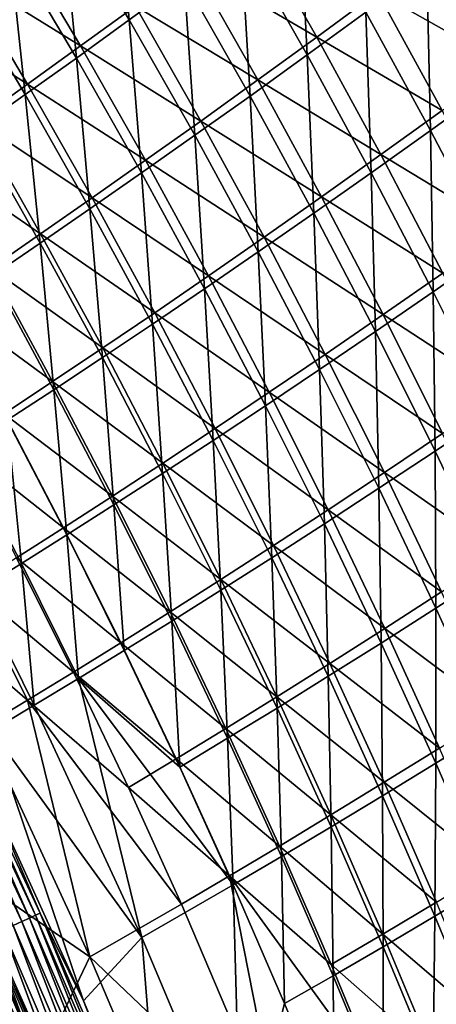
# Model space of a CAD drawing. Header units: metres. Extents: x 0 to 1400, y -1400 to 0.
# Tile 301 of 338: x 1233 to 1255, y -340 to -287. Entities that reach past the tile are written whole.
import ezdxf

# ---------------------------------------------------------------- set-up
doc = ezdxf.new("R2010")
doc.units = ezdxf.units.M

msp = doc.modelspace()

# ---------------------------------------------------------------- linework, layer by layer
at = {"layer": 'None'}
for points in [[(1237.819336, -278.995941, -200.018143), (1238.529663, -287.330719, -227.972229), (1234.887207, -281.182037, -227.969025)], [(1238.529663, -287.330719, -227.972229), (1237.819336, -278.995941, -200.018143), (1241.483398, -285.179718, -200.021164)], [(1247.688843, -280.589996, -144.179916), (1248.109741, -289.217896, -172.092575), (1244.536011, -282.933563, -172.089645)], [(1247.688843, -280.589996, -144.179916), (1251.285522, -286.908936, -144.182495), (1248.109741, -289.217896, -172.092575)], [(1234.887207, -281.182037, -227.969025), (1235.67334, -289.388885, -255.940521), (1232.052124, -283.275177, -255.937256)], [(1234.887207, -281.182037, -227.969025), (1238.529663, -287.330719, -227.972229), (1235.67334, -289.388885, -255.940521)], [(1241.912109, -284.336975, -171.667236), (1248.634888, -288.254761, -143.747116), (1245.066895, -281.993011, -143.744049)], [(1245.066895, -281.993011, -143.744049), (1248.634888, -288.254761, -143.747116), (1251.915771, -285.845367, -115.848534)], [(1257.946045, -281.987244, -88.444565), (1258.071167, -290.916046, -116.29966), (1254.564087, -284.499451, -116.297417)], [(1235.902832, -288.735718, -227.575439), (1232.290405, -282.642426, -227.571655), (1229.454102, -284.736572, -255.551987)], [(1232.290405, -282.642426, -227.571655), (1235.902832, -288.735718, -227.575439), (1238.85791, -286.583801, -199.611725)], [(1244.536011, -282.933563, -172.089645), (1245.035156, -291.428864, -200.024384), (1241.483398, -285.179718, -200.021164)], [(1244.536011, -282.933563, -172.089645), (1248.109741, -289.217896, -172.092575), (1245.035156, -291.428864, -200.024384)], [(1232.052124, -283.275177, -255.937256), (1232.91333, -291.356506, -283.923462), (1229.312744, -285.277344, -283.920227)], [(1232.052124, -283.275177, -255.937256), (1235.67334, -289.388885, -255.940521), (1232.91333, -291.356506, -283.923462)], [(1258.805664, -289.724304, -87.984688), (1255.300293, -283.334076, -87.98288), (1251.915771, -285.845367, -115.848534)], [(1245.457153, -290.564117, -171.670731), (1241.912109, -284.336975, -171.667236), (1238.85791, -286.583801, -199.611725)], [(1248.634888, -288.254761, -143.747116), (1241.912109, -284.336975, -171.667236), (1245.457153, -290.564117, -171.670731)], [(1254.768677, -293.291565, -144.185211), (1251.285522, -286.908936, -144.182495), (1254.564087, -284.499451, -116.297417)], [(1254.564087, -284.499451, -116.297417), (1258.071167, -290.916046, -116.29966), (1254.768677, -293.291565, -144.185211)], [(1233.04541, -290.794922, -255.555817), (1229.454102, -284.736572, -255.551987), (1226.713745, -286.739746, -283.546234)], [(1235.902832, -288.735718, -227.575439), (1229.454102, -284.736572, -255.551987), (1233.04541, -290.794922, -255.555817)], [(1242.060181, -293.544525, -227.975616), (1238.529663, -287.330719, -227.972229), (1241.483398, -285.179718, -200.021164)], [(1241.483398, -285.179718, -200.021164), (1245.035156, -291.428864, -200.024384), (1242.060181, -293.544525, -227.975616)], [(1229.312744, -285.277344, -283.920227), (1232.91333, -291.356506, -283.923462), (1230.248169, -293.235931, -311.917023)], [(1248.634888, -288.254761, -143.747116), (1255.395386, -292.20282, -115.851189), (1251.915771, -285.845367, -115.848534)], [(1251.915771, -285.845367, -115.848534), (1255.395386, -292.20282, -115.851189), (1258.805664, -289.724304, -87.984688)], [(1233.04541, -290.794922, -255.555817), (1226.713745, -286.739746, -283.546234), (1230.284302, -292.763611, -283.549988)], [(1238.85791, -286.583801, -199.611725), (1235.902832, -288.735718, -227.575439), (1242.380981, -292.775818, -199.61554)], [(1245.457153, -290.564117, -171.670731), (1238.85791, -286.583801, -199.611725), (1242.380981, -292.775818, -199.61554)], [(1238.529663, -287.330719, -227.972229), (1239.183472, -295.567474, -255.944), (1235.67334, -289.388885, -255.940521)], [(1239.183472, -295.567474, -255.944), (1238.529663, -287.330719, -227.972229), (1242.060181, -293.544525, -227.975616)], [(1251.285522, -286.908936, -144.182495), (1251.57019, -295.565674, -172.095673), (1248.109741, -289.217896, -172.092575)], [(1251.57019, -295.565674, -172.095673), (1251.285522, -286.908936, -144.182495), (1254.768677, -293.291565, -144.185211)], [(1252.090576, -294.578217, -143.750336), (1248.634888, -288.254761, -143.747116), (1245.457153, -290.564117, -171.670731)], [(1255.395386, -292.20282, -115.851189), (1248.634888, -288.254761, -143.747116), (1252.090576, -294.578217, -143.750336)], [(1239.404663, -294.892426, -227.579453), (1235.902832, -288.735718, -227.575439), (1233.04541, -290.794922, -255.555817)], [(1235.902832, -288.735718, -227.575439), (1239.404663, -294.892426, -227.579453), (1242.380981, -292.775818, -199.61554)], [(1235.67334, -289.388885, -255.940521), (1236.40332, -297.500336, -283.92688), (1232.91333, -291.356506, -283.923462)], [(1235.67334, -289.388885, -255.940521), (1239.183472, -295.567474, -255.944), (1236.40332, -297.500336, -283.92688)], [(1248.109741, -289.217896, -172.092575), (1248.474121, -297.741272, -200.027771), (1245.035156, -291.428864, -200.024384)], [(1248.109741, -289.217896, -172.092575), (1251.57019, -295.565674, -172.095673), (1248.474121, -297.741272, -200.027771)], [(1248.890137, -296.852722, -171.674408), (1245.457153, -290.564117, -171.670731), (1242.380981, -292.775818, -199.61554)], [(1252.090576, -294.578217, -143.750336), (1245.457153, -290.564117, -171.670731), (1248.890137, -296.852722, -171.674408)], [(1236.526733, -296.916443, -255.559875), (1233.04541, -290.794922, -255.555817), (1230.284302, -292.763611, -283.549988)], [(1239.404663, -294.892426, -227.579453), (1233.04541, -290.794922, -255.555817), (1236.526733, -296.916443, -255.559875)], [(1258.071167, -290.916046, -116.29966), (1258.137695, -299.735626, -144.188065), (1254.768677, -293.291565, -144.185211)], [(1232.91333, -291.356506, -283.923462), (1233.718262, -299.345795, -311.920319), (1230.248169, -293.235931, -311.917023)], [(1232.91333, -291.356506, -283.923462), (1236.40332, -297.500336, -283.92688), (1233.718262, -299.345795, -311.920319)], [(1245.035156, -291.428864, -200.024384), (1245.478638, -299.82135, -227.979187), (1242.060181, -293.544525, -227.975616)], [(1245.035156, -291.428864, -200.024384), (1248.474121, -297.741272, -200.027771), (1245.478638, -299.82135, -227.979187)], [(1258.761963, -298.61969, -115.853958), (1255.395386, -292.20282, -115.851189), (1252.090576, -294.578217, -143.750336)], [(1233.745605, -298.850403, -283.553955), (1230.284302, -292.763611, -283.549988), (1227.618164, -294.644012, -311.555298)], [(1236.526733, -296.916443, -255.559875), (1230.284302, -292.763611, -283.549988), (1233.745605, -298.850403, -283.553955)], [(1242.380981, -292.775818, -199.61554), (1239.404663, -294.892426, -227.579453), (1245.79248, -299.029083, -199.619568)], [(1248.890137, -296.852722, -171.674408), (1242.380981, -292.775818, -199.61554), (1245.79248, -299.029083, -199.619568)], [(1230.248169, -293.235931, -311.917023), (1233.718262, -299.345795, -311.920319), (1231.126587, -301.106506, -339.919952)], [(1242.581909, -301.808868, -255.947647), (1239.183472, -295.567474, -255.944), (1242.060181, -293.544525, -227.975616)], [(1242.060181, -293.544525, -227.975616), (1245.478638, -299.82135, -227.979187), (1242.581909, -301.808868, -255.947647)], [(1254.916992, -301.97467, -172.098923), (1251.57019, -295.565674, -172.095673), (1254.768677, -293.291565, -144.185211)], [(1254.768677, -293.291565, -144.185211), (1258.137695, -299.735626, -144.188065), (1254.916992, -301.97467, -172.098923)], [(1233.745605, -298.850403, -283.553955), (1227.618164, -294.644012, -311.555298), (1231.059326, -300.696838, -311.559021)], [(1255.433472, -300.960907, -143.753723), (1252.090576, -294.578217, -143.750336), (1248.890137, -296.852722, -171.674408)], [(1258.761963, -298.61969, -115.853958), (1252.090576, -294.578217, -143.750336), (1255.433472, -300.960907, -143.753723)], [(1242.795532, -301.110138, -227.583679), (1239.404663, -294.892426, -227.579453), (1236.526733, -296.916443, -255.559875)], [(1239.404663, -294.892426, -227.579453), (1242.795532, -301.110138, -227.583679), (1245.79248, -299.029083, -199.619568)], [(1239.183472, -295.567474, -255.944), (1239.782227, -303.706787, -283.930481), (1236.40332, -297.500336, -283.92688)], [(1239.782227, -303.706787, -283.930481), (1239.183472, -295.567474, -255.944), (1242.581909, -301.808868, -255.947647)], [(1251.57019, -295.565674, -172.095673), (1251.799927, -304.114685, -200.031311), (1248.474121, -297.741272, -200.027771)], [(1251.799927, -304.114685, -200.031311), (1251.57019, -295.565674, -172.095673), (1254.916992, -301.97467, -172.098923)], [(1239.897705, -303.098755, -255.564133), (1236.526733, -296.916443, -255.559875), (1233.745605, -298.850403, -283.553955)], [(1242.795532, -301.110138, -227.583679), (1236.526733, -296.916443, -255.559875), (1239.897705, -303.098755, -255.564133)], [(1252.210815, -303.200378, -171.678253), (1248.890137, -296.852722, -171.674408), (1245.79248, -299.029083, -199.619568)], [(1255.433472, -300.960907, -143.753723), (1248.890137, -296.852722, -171.674408), (1252.210815, -303.200378, -171.678253)], [(1236.40332, -297.500336, -283.92688), (1237.077637, -305.518158, -311.923767), (1233.718262, -299.345795, -311.920319)], [(1236.40332, -297.500336, -283.92688), (1239.782227, -303.706787, -283.930481), (1237.077637, -305.518158, -311.923767)], [(1248.474121, -297.741272, -200.027771), (1248.784302, -306.158997, -227.982941), (1245.478638, -299.82135, -227.979187)], [(1248.474121, -297.741272, -200.027771), (1251.799927, -304.114685, -200.031311), (1248.784302, -306.158997, -227.982941)], [(1237.096802, -304.997772, -283.558105), (1233.745605, -298.850403, -283.553955), (1231.059326, -300.696838, -311.559021)], [(1239.897705, -303.098755, -255.564133), (1233.745605, -298.850403, -283.553955), (1237.096802, -304.997772, -283.558105)], [(1245.79248, -299.029083, -199.619568), (1242.795532, -301.110138, -227.583679), (1249.092041, -305.341156, -199.623779)], [(1245.79248, -299.029083, -199.619568), (1249.092041, -305.341156, -199.623779), (1252.210815, -303.200378, -171.678253)], [(1233.718262, -299.345795, -311.920319), (1234.466553, -307.245972, -339.923187), (1231.126587, -301.106506, -339.919952)], [(1233.718262, -299.345795, -311.920319), (1237.077637, -305.518158, -311.923767), (1234.466553, -307.245972, -339.923187)], [(1245.478638, -299.82135, -227.979187), (1245.868286, -308.110931, -255.951477), (1242.581909, -301.808868, -255.947647)], [(1245.478638, -299.82135, -227.979187), (1248.784302, -306.158997, -227.982941), (1245.868286, -308.110931, -255.951477)], [(1258.137695, -299.735626, -144.188065), (1258.150391, -308.442566, -172.10231), (1254.916992, -301.97467, -172.098923)], [(1234.391235, -306.81015, -311.562927), (1231.059326, -300.696838, -311.559021), (1228.466431, -302.458405, -339.572601)], [(1237.096802, -304.997772, -283.558105), (1231.059326, -300.696838, -311.559021), (1234.391235, -306.81015, -311.562927)], [(1231.126587, -301.106506, -339.919952), (1234.466553, -307.245972, -339.923187), (1231.947266, -308.89325, -367.924469)], [(1246.075073, -307.386444, -227.588089), (1242.795532, -301.110138, -227.583679), (1239.897705, -303.098755, -255.564133)], [(1242.795532, -301.110138, -227.583679), (1246.075073, -307.386444, -227.588089), (1249.092041, -305.341156, -199.623779)], [(1258.663452, -307.400391, -143.757233), (1255.433472, -300.960907, -143.753723), (1252.210815, -303.200378, -171.678253)], [(1243.049561, -309.973785, -283.934265), (1239.782227, -303.706787, -283.930481), (1242.581909, -301.808868, -255.947647)], [(1242.581909, -301.808868, -255.947647), (1245.868286, -308.110931, -255.951477), (1243.049561, -309.973785, -283.934265)], [(1255.012695, -310.546814, -200.035034), (1251.799927, -304.114685, -200.031311), (1254.916992, -301.97467, -172.098923)], [(1254.916992, -301.97467, -172.098923), (1258.150391, -308.442566, -172.10231), (1255.012695, -310.546814, -200.035034)], [(1231.778809, -308.538757, -339.576172), (1234.391235, -306.81015, -311.562927), (1228.466431, -302.458405, -339.572601)], [(1243.157715, -309.339478, -255.568588), (1239.897705, -303.098755, -255.564133), (1237.096802, -304.997772, -283.558105)], [(1246.075073, -307.386444, -227.588089), (1239.897705, -303.098755, -255.564133), (1243.157715, -309.339478, -255.568588)], [(1249.092041, -305.341156, -199.623779), (1255.418945, -309.604614, -171.682266), (1252.210815, -303.200378, -171.678253)], [(1252.210815, -303.200378, -171.678253), (1255.418945, -309.604614, -171.682266), (1258.663452, -307.400391, -143.757233)], [(1239.782227, -303.706787, -283.930481), (1240.326172, -311.750946, -311.927368), (1237.077637, -305.518158, -311.923767)], [(1240.326172, -311.750946, -311.927368), (1239.782227, -303.706787, -283.930481), (1243.049561, -309.973785, -283.934265)], [(1251.799927, -304.114685, -200.031311), (1251.977539, -312.555176, -227.986877), (1248.784302, -306.158997, -227.982941)], [(1251.977539, -312.555176, -227.986877), (1251.799927, -304.114685, -200.031311), (1255.012695, -310.546814, -200.035034)], [(1240.337891, -311.203461, -283.562469), (1237.096802, -304.997772, -283.558105), (1234.391235, -306.81015, -311.562927)], [(1243.157715, -309.339478, -255.568588), (1237.096802, -304.997772, -283.558105), (1240.337891, -311.203461, -283.562469)], [(1249.092041, -305.341156, -199.623779), (1246.075073, -307.386444, -227.588089), (1252.279663, -311.709625, -199.628159)], [(1255.418945, -309.604614, -171.682266), (1249.092041, -305.341156, -199.623779), (1252.279663, -311.709625, -199.628159)], [(1237.077637, -305.518158, -311.923767), (1237.696289, -313.445801, -339.926544), (1234.466553, -307.245972, -339.923187)], [(1237.077637, -305.518158, -311.923767), (1240.326172, -311.750946, -311.927368), (1237.696289, -313.445801, -339.926544)], [(1248.784302, -306.158997, -227.982941), (1249.042603, -314.471344, -255.95549), (1245.868286, -308.110931, -255.951477)], [(1248.784302, -306.158997, -227.982941), (1251.977539, -312.555176, -227.986877), (1249.042603, -314.471344, -255.95549)], [(1237.613403, -312.981598, -311.567047), (1234.391235, -306.81015, -311.562927), (1231.778809, -308.538757, -339.576172)], [(1240.337891, -311.203461, -283.562469), (1234.391235, -306.81015, -311.562927), (1237.613403, -312.981598, -311.567047)], [(1234.466553, -307.245972, -339.923187), (1235.157593, -315.061707, -367.927521), (1231.947266, -308.89325, -367.924469)], [(1234.466553, -307.245972, -339.923187), (1237.696289, -313.445801, -339.926544), (1235.157593, -315.061707, -367.927521)], [(1249.243042, -313.718994, -227.592682), (1246.075073, -307.386444, -227.588089), (1243.157715, -309.339478, -255.568588)], [(1246.075073, -307.386444, -227.588089), (1249.243042, -313.718994, -227.592682), (1252.279663, -311.709625, -199.628159)], [(1231.778809, -308.538757, -339.576172), (1229.257568, -310.186615, -367.596008), (1234.981934, -314.677216, -339.579895)], [(1234.981934, -314.677216, -339.579895), (1237.613403, -312.981598, -311.567047), (1231.778809, -308.538757, -339.576172)], [(1245.868286, -308.110931, -255.951477), (1246.205566, -316.299011, -283.938232), (1243.049561, -309.973785, -283.934265)], [(1245.868286, -308.110931, -255.951477), (1249.042603, -314.471344, -255.95549), (1246.205566, -316.299011, -283.938232)], [(1258.150391, -308.442566, -172.10231), (1258.112793, -317.035278, -200.03891), (1255.012695, -310.546814, -200.035034)], [(1232.70813, -316.602173, -395.927521), (1229.517578, -310.463104, -395.924835), (1231.947266, -308.89325, -367.924469)], [(1231.947266, -308.89325, -367.924469), (1235.157593, -315.061707, -367.927521), (1232.70813, -316.602173, -395.927521)], [(1246.306763, -315.636261, -255.573242), (1243.157715, -309.339478, -255.568588), (1240.337891, -311.203461, -283.562469)], [(1249.243042, -313.718994, -227.592682), (1243.157715, -309.339478, -255.568588), (1246.306763, -315.636261, -255.573242)], [(1258.514526, -316.063019, -171.686432), (1255.418945, -309.604614, -171.682266), (1252.279663, -311.709625, -199.628159)], [(1243.463989, -318.04187, -311.931183), (1240.326172, -311.750946, -311.927368), (1243.049561, -309.973785, -283.934265)], [(1243.049561, -309.973785, -283.934265), (1246.205566, -316.299011, -283.938232), (1243.463989, -318.04187, -311.931183)], [(1234.981934, -314.677216, -339.579895), (1229.257568, -310.186615, -367.596008), (1232.441406, -316.29361, -367.599182)], [(1230.345093, -318.070923, -423.929626), (1229.517578, -310.463104, -395.924835), (1232.70813, -316.602173, -395.927521)], [(1255.058594, -319.007568, -227.990967), (1251.977539, -312.555176, -227.986877), (1255.012695, -310.546814, -200.035034)], [(1255.012695, -310.546814, -200.035034), (1258.112793, -317.035278, -200.03891), (1255.058594, -319.007568, -227.990967)], [(1243.468384, -317.465057, -283.567017), (1240.337891, -311.203461, -283.562469), (1237.613403, -312.981598, -311.567047)], [(1246.306763, -315.636261, -255.573242), (1240.337891, -311.203461, -283.562469), (1243.468384, -317.465057, -283.567017)], [(1240.326172, -311.750946, -311.927368), (1240.815674, -319.703735, -339.930084), (1237.696289, -313.445801, -339.926544)], [(1240.815674, -319.703735, -339.930084), (1240.326172, -311.750946, -311.927368), (1243.463989, -318.04187, -311.931183)], [(1252.279663, -311.709625, -199.628159), (1249.243042, -313.718994, -227.592682), (1255.355103, -318.13208, -199.632721)], [(1258.514526, -316.063019, -171.686432), (1252.279663, -311.709625, -199.628159), (1255.355103, -318.13208, -199.632721)], [(1251.977539, -312.555176, -227.986877), (1252.105225, -320.887848, -255.959671), (1249.042603, -314.471344, -255.95549)], [(1251.977539, -312.555176, -227.986877), (1255.058594, -319.007568, -227.990967), (1252.105225, -320.887848, -255.959671)], [(1240.725586, -319.208893, -311.57135), (1237.613403, -312.981598, -311.567047), (1234.981934, -314.677216, -339.579895)], [(1243.468384, -317.465057, -283.567017), (1237.613403, -312.981598, -311.567047), (1240.725586, -319.208893, -311.57135)], [(1237.696289, -313.445801, -339.926544), (1238.258301, -321.28833, -367.930725), (1235.157593, -315.061707, -367.927521)], [(1237.696289, -313.445801, -339.926544), (1240.815674, -319.703735, -339.930084), (1238.258301, -321.28833, -367.930725)], [(1252.299316, -320.105377, -227.597473), (1249.243042, -313.718994, -227.592682), (1246.306763, -315.636261, -255.573242)], [(1249.243042, -313.718994, -227.592682), (1252.299316, -320.105377, -227.597473), (1255.355103, -318.13208, -199.632721)], [(1238.075806, -320.87149, -339.583771), (1234.981934, -314.677216, -339.579895), (1232.441406, -316.29361, -367.599182)], [(1238.075806, -320.87149, -339.583771), (1240.725586, -319.208893, -311.57135), (1234.981934, -314.677216, -339.579895)], [(1249.042603, -314.471344, -255.95549), (1249.250244, -322.680176, -283.942352), (1246.205566, -316.299011, -283.938232)], [(1249.042603, -314.471344, -255.95549), (1252.105225, -320.887848, -255.959671), (1249.250244, -322.680176, -283.942352)], [(1235.157593, -315.061707, -367.927521), (1235.789429, -322.799469, -395.930359), (1232.70813, -316.602173, -395.927521)], [(1235.157593, -315.061707, -367.927521), (1238.258301, -321.28833, -367.930725), (1235.789429, -322.799469, -395.930359)], [(1249.344604, -321.986786, -255.578064), (1246.306763, -315.636261, -255.573242), (1243.468384, -317.465057, -283.567017)], [(1252.299316, -320.105377, -227.597473), (1246.306763, -315.636261, -255.573242), (1249.344604, -321.986786, -255.578064)], [(1235.516479, -322.456482, -367.602539), (1232.441406, -316.29361, -367.599182), (1229.989258, -317.834167, -395.623749)], [(1238.075806, -320.87149, -339.583771), (1232.441406, -316.29361, -367.599182), (1235.516479, -322.456482, -367.602539)], [(1246.205566, -316.299011, -283.938232), (1246.490967, -324.388733, -311.93512), (1243.463989, -318.04187, -311.931183)], [(1246.205566, -316.299011, -283.938232), (1249.250244, -322.680176, -283.942352), (1246.490967, -324.388733, -311.93512)], [(1233.406128, -324.241272, -423.931946), (1230.345093, -318.070923, -423.929626), (1232.70813, -316.602173, -395.927521)], [(1232.70813, -316.602173, -395.927521), (1235.789429, -322.799469, -395.930359), (1233.406128, -324.241272, -423.931946)], [(1255.058594, -319.007568, -227.990967), (1258.112793, -317.035278, -200.03891), (1258.027466, -325.513794, -227.995209)], [(1246.488403, -323.780243, -283.571716), (1243.468384, -317.465057, -283.567017), (1240.725586, -319.208893, -311.57135)], [(1249.344604, -321.986786, -255.578064), (1243.468384, -317.465057, -283.567017), (1246.488403, -323.780243, -283.571716)], [(1233.044922, -323.96759, -395.626373), (1229.989258, -317.834167, -395.623749), (1227.623413, -319.302155, -423.649811)], [(1233.044922, -323.96759, -395.626373), (1235.516479, -322.456482, -367.602539), (1229.989258, -317.834167, -395.623749)], [(1231.105469, -325.61795, -451.940063), (1230.345093, -318.070923, -423.929626), (1233.406128, -324.241272, -423.931946)], [(1243.824829, -326.017548, -339.933777), (1240.815674, -319.703735, -339.930084), (1243.463989, -318.04187, -311.931183)], [(1243.463989, -318.04187, -311.931183), (1246.490967, -324.388733, -311.93512), (1243.824829, -326.017548, -339.933777)], [(1255.355103, -318.13208, -199.632721), (1252.299316, -320.105377, -227.597473), (1258.318237, -324.60614, -199.637436)], [(1252.105225, -320.887848, -255.959671), (1255.058594, -319.007568, -227.990967), (1255.056274, -327.358063, -255.964005)], [(1255.056274, -327.358063, -255.964005), (1255.058594, -319.007568, -227.990967), (1258.027466, -325.513794, -227.995209)], [(1230.658691, -325.408417, -423.651611), (1233.044922, -323.96759, -395.626373), (1227.623413, -319.302155, -423.649811)], [(1243.727783, -325.489746, -311.575806), (1240.725586, -319.208893, -311.57135), (1238.075806, -320.87149, -339.583771)], [(1240.815674, -319.703735, -339.930084), (1241.249268, -327.570831, -367.934082), (1238.258301, -321.28833, -367.930725)], [(1246.488403, -323.780243, -283.571716), (1240.725586, -319.208893, -311.57135), (1243.727783, -325.489746, -311.575806)], [(1240.815674, -319.703735, -339.930084), (1243.824829, -326.017548, -339.933777), (1241.249268, -327.570831, -367.934082)], [(1255.243896, -326.543182, -227.602417), (1252.299316, -320.105377, -227.597473), (1249.344604, -321.986786, -255.578064)], [(1252.299316, -320.105377, -227.597473), (1255.243896, -326.543182, -227.602417), (1258.318237, -324.60614, -199.637436)], [(1241.060059, -327.119293, -339.58783), (1238.075806, -320.87149, -339.583771), (1235.516479, -322.456482, -367.602539)], [(1238.258301, -321.28833, -367.930725), (1241.249268, -327.570831, -367.934082), (1235.789429, -322.799469, -395.930359)], [(1241.060059, -327.119293, -339.58783), (1243.727783, -325.489746, -311.575806), (1238.075806, -320.87149, -339.583771)], [(1249.250244, -322.680176, -283.942352), (1252.105225, -320.887848, -255.959671), (1252.18396, -329.115021, -283.946655)], [(1252.18396, -329.115021, -283.946655), (1252.105225, -320.887848, -255.959671), (1255.056274, -327.358063, -255.964005)], [(1252.27124, -328.388611, -255.583069), (1249.344604, -321.986786, -255.578064), (1246.488403, -323.780243, -283.571716)], [(1255.243896, -326.543182, -227.602417), (1249.344604, -321.986786, -255.578064), (1252.27124, -328.388611, -255.583069)], [(1238.482544, -328.672882, -367.606018), (1235.516479, -322.456482, -367.602539), (1233.044922, -323.96759, -395.626373)], [(1235.789429, -322.799469, -395.930359), (1239.202148, -336.74823, -423.93689), (1233.406128, -324.241272, -423.931946)], [(1241.060059, -327.119293, -339.58783), (1235.516479, -322.456482, -367.602539), (1238.482544, -328.672882, -367.606018)], [(1235.789429, -322.799469, -395.930359), (1241.249268, -327.570831, -367.934082), (1244.130737, -333.906982, -367.937561)], [(1239.202148, -336.74823, -423.93689), (1235.789429, -322.799469, -395.930359), (1244.130737, -333.906982, -367.937561)], [(1246.490967, -324.388733, -311.93512), (1249.250244, -322.680176, -283.942352), (1249.407471, -330.789154, -311.93924)], [(1249.407471, -330.789154, -311.93924), (1249.250244, -322.680176, -283.942352), (1252.18396, -329.115021, -283.946655)], [(1232.740234, -335.87738, -475.831451), (1227.111572, -323.938782, -475.81424), (1227.505859, -323.743774, -474.111328)], [(1232.267944, -336.091064, -477.513092), (1227.111572, -323.938782, -475.81424), (1232.740234, -335.87738, -475.831451)], [(1233.141602, -335.695801, -474.129364), (1227.505859, -323.743774, -474.111328), (1227.829346, -323.583832, -472.392212)], [(1232.740234, -335.87738, -475.831451), (1227.505859, -323.743774, -474.111328), (1233.141602, -335.695801, -474.129364)], [(1233.471069, -335.546783, -472.411041), (1227.829346, -323.583832, -472.392212), (1228.081055, -323.459381, -470.661255)], [(1233.141602, -335.695801, -474.129364), (1227.829346, -323.583832, -472.392212), (1233.471069, -335.546783, -472.411041)], [(1228.081055, -323.459381, -470.661255), (1230.691284, -328.377777, -468.941071), (1233.727539, -335.430725, -470.680878)], [(1233.471069, -335.546783, -472.411041), (1228.081055, -323.459381, -470.661255), (1233.727539, -335.430725, -470.680878)], [(1236.405151, -337.780334, -423.655457), (1233.044922, -323.96759, -395.626373), (1230.658691, -325.408417, -423.651611)], [(1241.339478, -334.940613, -367.60965), (1238.482544, -328.672882, -367.606018), (1233.044922, -323.96759, -395.626373)], [(1241.339478, -334.940613, -367.60965), (1233.044922, -323.96759, -395.626373), (1236.405151, -337.780334, -423.655457)], [(1249.397583, -330.146698, -283.57663), (1246.488403, -323.780243, -283.571716), (1243.727783, -325.489746, -311.575806)], [(1252.27124, -328.388611, -255.583069), (1246.488403, -323.780243, -283.571716), (1249.397583, -330.146698, -283.57663)], [(1239.202148, -336.74823, -423.93689), (1231.105469, -325.61795, -451.940063), (1233.406128, -324.241272, -423.931946)], [(1243.824829, -326.017548, -339.933777), (1246.490967, -324.388733, -311.93512), (1246.723999, -332.384979, -339.937592)], [(1246.723999, -332.384979, -339.937592), (1246.490967, -324.388733, -311.93512), (1249.407471, -330.789154, -311.93924)], [(1230.658691, -325.408417, -423.651611), (1229.627686, -333.141022, -468.673492), (1236.405151, -337.780334, -423.655457)], [(1246.619751, -331.821808, -311.580444), (1243.727783, -325.489746, -311.575806), (1241.060059, -327.119293, -339.58783)], [(1249.397583, -330.146698, -283.57663), (1243.727783, -325.489746, -311.575806), (1246.619751, -331.821808, -311.580444)], [(1255.056274, -327.358063, -255.964005), (1258.027466, -325.513794, -227.995209), (1257.895996, -333.8797, -255.968506)], [(1231.105469, -325.61795, -451.940063), (1236.051758, -340.149139, -468.961151), (1230.691284, -328.377777, -468.941071)], [(1239.202148, -336.74823, -423.93689), (1236.051758, -340.149139, -468.961151), (1231.105469, -325.61795, -451.940063)], [(1241.249268, -327.570831, -367.934082), (1243.824829, -326.017548, -339.933777), (1244.130737, -333.906982, -367.937561)], [(1244.130737, -333.906982, -367.937561), (1243.824829, -326.017548, -339.933777), (1246.723999, -332.384979, -339.937592)], [(1258.07666, -333.030121, -227.607529), (1255.243896, -326.543182, -227.602417), (1252.27124, -328.388611, -255.583069)], [(1243.934814, -333.418304, -339.592041), (1241.060059, -327.119293, -339.58783), (1238.482544, -328.672882, -367.606018)], [(1243.934814, -333.418304, -339.592041), (1246.619751, -331.821808, -311.580444), (1241.060059, -327.119293, -339.58783)], [(1252.18396, -329.115021, -283.946655), (1255.056274, -327.358063, -255.964005), (1255.006714, -335.601196, -283.95108)], [(1255.056274, -327.358063, -255.964005), (1257.895996, -333.8797, -255.968506), (1255.006714, -335.601196, -283.95108)], [(1230.691284, -328.377777, -468.941071), (1236.051758, -340.149139, -468.961151), (1233.727539, -335.430725, -470.680878)], [(1243.934814, -333.418304, -339.592041), (1238.482544, -328.672882, -367.606018), (1241.339478, -334.940613, -367.60965)], [(1255.08667, -334.839447, -255.588242), (1252.27124, -328.388611, -255.583069), (1249.397583, -330.146698, -283.57663)], [(1258.07666, -333.030121, -227.607529), (1252.27124, -328.388611, -255.583069), (1255.08667, -334.839447, -255.588242)], [(1252.213623, -337.240906, -311.943481), (1249.407471, -330.789154, -311.93924), (1252.18396, -329.115021, -283.946655)], [(1252.213623, -337.240906, -311.943481), (1252.18396, -329.115021, -283.946655), (1255.006714, -335.601196, -283.95108)], [(1252.196045, -336.562103, -283.581665), (1249.397583, -330.146698, -283.57663), (1246.619751, -331.821808, -311.580444)], [(1255.08667, -334.839447, -255.588242), (1249.397583, -330.146698, -283.57663), (1252.196045, -336.562103, -283.581665)], [(1246.723999, -332.384979, -339.937592), (1249.407471, -330.789154, -311.93924), (1249.513306, -338.803711, -339.941559)], [(1249.513306, -338.803711, -339.941559), (1249.407471, -330.789154, -311.93924), (1252.213623, -337.240906, -311.943481)], [(1249.401489, -338.202789, -311.585205), (1246.619751, -331.821808, -311.580444), (1243.934814, -333.418304, -339.592041)], [(1252.196045, -336.562103, -283.581665), (1246.619751, -331.821808, -311.580444), (1249.401489, -338.202789, -311.585205)], [(1244.130737, -333.906982, -367.937561), (1246.723999, -332.384979, -339.937592), (1246.902832, -340.294525, -367.941162)], [(1246.723999, -332.384979, -339.937592), (1249.513306, -338.803711, -339.941559), (1246.902832, -340.294525, -367.941162)], [(1229.627686, -333.141022, -468.673492), (1233.969604, -342.858643, -468.688812), (1236.405151, -337.780334, -423.655457)], [(1233.969604, -342.858643, -468.688812), (1229.627686, -333.141022, -468.673492), (1231.112549, -336.860687, -470.270142)], [(1246.725708, -347.620911, -367.617249), (1243.934814, -333.418304, -339.592041), (1241.339478, -334.940613, -367.60965)], [(1252.07312, -344.630463, -311.590149), (1243.934814, -333.418304, -339.592041), (1246.725708, -347.620911, -367.617249)], [(1252.07312, -344.630463, -311.590149), (1249.401489, -338.202789, -311.585205), (1243.934814, -333.418304, -339.592041)], [(1244.564209, -349.461853, -423.942169), (1239.202148, -336.74823, -423.93689), (1244.130737, -333.906982, -367.937561)], [(1244.130737, -333.906982, -367.937561), (1246.902832, -340.294525, -367.941162), (1244.564209, -349.461853, -423.942169)], [(1257.895996, -333.8797, -255.968506), (1257.718872, -342.136414, -283.955688), (1255.006714, -335.601196, -283.95108)], [(1246.725708, -347.620911, -367.617249), (1241.339478, -334.940613, -367.60965), (1236.405151, -337.780334, -423.655457)], [(1257.790894, -341.337036, -255.593552), (1255.08667, -334.839447, -255.588242), (1252.196045, -336.562103, -283.581665)], [(1238.367065, -347.831268, -474.147552), (1233.141602, -335.695801, -474.129364), (1233.471069, -335.546783, -472.411041)], [(1238.701904, -347.693207, -472.430084), (1233.471069, -335.546783, -472.411041), (1233.727539, -335.430725, -470.680878)], [(1238.367065, -347.831268, -474.147552), (1233.471069, -335.546783, -472.411041), (1238.701904, -347.693207, -472.430084)], [(1233.727539, -335.430725, -470.680878), (1236.051758, -340.149139, -468.961151), (1238.962891, -347.585632, -470.700714)], [(1233.727539, -335.430725, -470.680878), (1238.962891, -347.585632, -470.700714), (1238.701904, -347.693207, -472.430084)], [(1252.213623, -337.240906, -311.943481), (1255.006714, -335.601196, -283.95108), (1254.909424, -343.741699, -311.947876)], [(1255.006714, -335.601196, -283.95108), (1257.718872, -342.136414, -283.955688), (1254.909424, -343.741699, -311.947876)], [(1236.928589, -348.424225, -479.185486), (1231.725586, -336.336395, -479.169891), (1232.267944, -336.091064, -477.513092)], [(1237.47937, -348.197174, -477.529572), (1232.267944, -336.091064, -477.513092), (1232.740234, -335.87738, -475.831451)], [(1236.928589, -348.424225, -479.185486), (1232.267944, -336.091064, -477.513092), (1237.47937, -348.197174, -477.529572)], [(1237.959229, -347.99939, -475.848816), (1232.740234, -335.87738, -475.831451), (1233.141602, -335.695801, -474.129364)], [(1237.47937, -348.197174, -477.529572), (1232.740234, -335.87738, -475.831451), (1237.959229, -347.99939, -475.848816)], [(1237.959229, -347.99939, -475.848816), (1233.141602, -335.695801, -474.129364), (1238.367065, -347.831268, -474.147552)], [(1235.618286, -348.964386, -482.40564), (1230.434937, -336.920288, -482.391876), (1231.114258, -336.612946, -480.797577)], [(1231.725586, -336.336395, -479.169891), (1236.307983, -348.680084, -480.812256), (1231.114258, -336.612946, -480.797577)], [(1231.114258, -336.612946, -480.797577), (1236.307983, -348.680084, -480.812256), (1235.618286, -348.964386, -482.40564)], [(1236.307983, -348.680084, -480.812256), (1231.725586, -336.336395, -479.169891), (1236.928589, -348.424225, -479.185486)], [(1254.883911, -343.0242, -283.586884), (1252.196045, -336.562103, -283.581665), (1249.401489, -338.202789, -311.585205)], [(1257.790894, -341.337036, -255.593552), (1252.196045, -336.562103, -283.581665), (1254.883911, -343.0242, -283.586884)], [(1234.860962, -349.276611, -483.961517), (1229.688843, -337.257843, -483.948669), (1230.434937, -336.920288, -482.391876)], [(1235.759155, -349.16864, -473.463562), (1230.572632, -337.104584, -473.44696), (1230.202759, -337.271698, -475.014984)], [(1234.860962, -349.276611, -483.961517), (1230.434937, -336.920288, -482.391876), (1235.618286, -348.964386, -482.40564)], [(1236.067749, -349.041626, -471.881378), (1230.876221, -336.967468, -471.864014), (1230.572632, -337.104584, -473.44696)], [(1235.759155, -349.16864, -473.463562), (1236.067749, -349.041626, -471.881378), (1230.572632, -337.104584, -473.44696)], [(1236.308228, -348.942657, -470.288208), (1231.112549, -336.860687, -470.270142), (1230.876221, -336.967468, -471.864014)], [(1236.308228, -348.942657, -470.288208), (1230.876221, -336.967468, -471.864014), (1236.067749, -349.041626, -471.881378)], [(1236.308228, -348.942657, -470.288208), (1233.969604, -342.858643, -468.688812), (1231.112549, -336.860687, -470.270142)], [(1240.288696, -350.262207, -468.978302), (1236.051758, -340.149139, -468.961151), (1239.202148, -336.74823, -423.93689)], [(1244.564209, -349.461853, -423.942169), (1240.288696, -350.262207, -468.978302), (1239.202148, -336.74823, -423.93689)], [(1233.150879, -349.981598, -486.948761), (1228.003784, -338.020172, -486.937683), (1228.877686, -337.624786, -485.464874)], [(1234.433716, -349.714203, -478.104584), (1229.267822, -337.694092, -478.090424), (1228.704468, -337.948578, -479.589874)], [(1234.03772, -349.615967, -485.476837), (1228.877686, -337.624786, -485.464874), (1229.688843, -337.257843, -483.948669)], [(1233.150879, -349.981598, -486.948761), (1228.877686, -337.624786, -485.464874), (1234.03772, -349.615967, -485.476837)], [(1234.941162, -349.50531, -476.579132), (1229.767578, -337.468323, -476.564117), (1229.267822, -337.694092, -478.090424)], [(1234.941162, -349.50531, -476.579132), (1229.267822, -337.694092, -478.090424), (1234.433716, -349.714203, -478.104584)], [(1234.03772, -349.615967, -485.476837), (1229.688843, -337.257843, -483.948669), (1234.860962, -349.276611, -483.961517)], [(1235.383301, -349.323334, -475.030792), (1230.202759, -337.271698, -475.014984), (1229.767578, -337.468323, -476.564117)], [(1235.383301, -349.323334, -475.030792), (1229.767578, -337.468323, -476.564117), (1234.941162, -349.50531, -476.579132)], [(1235.759155, -349.16864, -473.463562), (1230.202759, -337.271698, -475.014984), (1235.383301, -349.323334, -475.030792)], [(1252.192871, -345.271515, -339.945648), (1249.513306, -338.803711, -339.941559), (1252.213623, -337.240906, -311.943481)], [(1252.192871, -345.271515, -339.945648), (1252.213623, -337.240906, -311.943481), (1254.909424, -343.741699, -311.947876)], [(1233.226196, -350.211243, -481.071045), (1228.078369, -338.231415, -481.058502), (1227.390747, -338.542053, -482.492615)], [(1232.202393, -350.372589, -488.374451), (1228.003784, -338.020172, -486.937683), (1233.150879, -349.981598, -486.948761)], [(1233.861694, -349.949646, -479.60321), (1228.704468, -337.948578, -479.589874), (1228.078369, -338.231415, -481.058502)], [(1233.861694, -349.949646, -479.60321), (1228.078369, -338.231415, -481.058502), (1233.226196, -350.211243, -481.071045)], [(1234.433716, -349.714203, -478.104584), (1228.704468, -337.948578, -479.589874), (1233.861694, -349.949646, -479.60321)], [(1236.405151, -337.780334, -423.655457), (1233.969604, -342.858643, -468.688812), (1241.718506, -350.349823, -423.659607)], [(1246.725708, -347.620911, -367.617249), (1236.405151, -337.780334, -423.655457), (1241.718506, -350.349823, -423.659607)], [(1254.883911, -343.0242, -283.586884), (1249.401489, -338.202789, -311.585205), (1252.07312, -344.630463, -311.590149)], [(1233.226196, -350.211243, -481.071045), (1227.390747, -338.542053, -482.492615), (1232.52832, -350.498535, -482.504303)], [(1246.902832, -340.294525, -367.941162), (1249.513306, -338.803711, -339.941559), (1249.565674, -346.731201, -367.944855)], [(1249.565674, -346.731201, -367.944855), (1249.513306, -338.803711, -339.941559), (1252.192871, -345.271515, -339.945648)], [(1236.051758, -340.149139, -468.961151), (1240.288696, -350.262207, -468.978302), (1238.962891, -347.585632, -470.700714)], [(1246.902832, -340.294525, -367.941162), (1249.565674, -346.731201, -367.944855), (1244.564209, -349.461853, -423.942169)]]:
    msp.add_3dface(points, dxfattribs=at)

doc.saveas('drawing.dxf')
